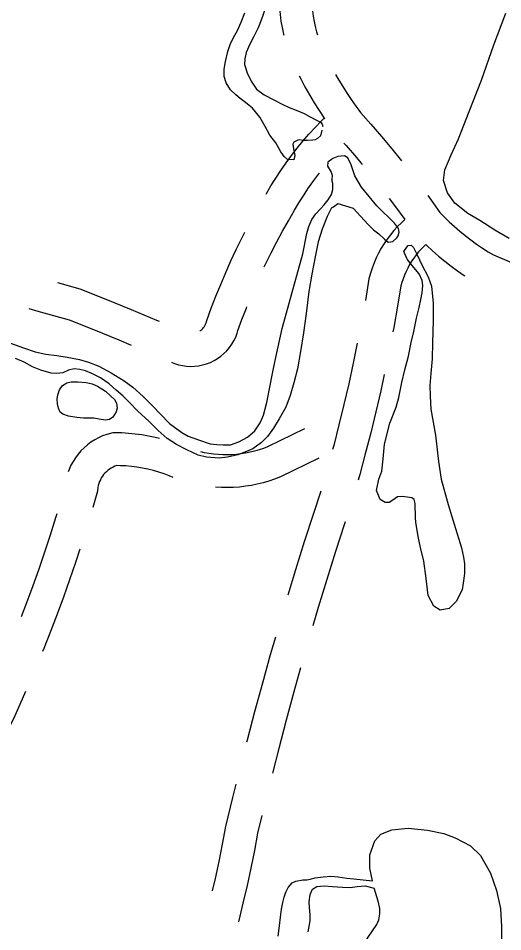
# Model space of a CAD drawing. Extents: x 3535183 to 3573198, y 534952 to 560562.
# Drawn here: x 3561265 to 3561709, y 549351 to 550189 of the extents above; entities that cross this region are included whole.
import ezdxf

# ---------------------------------------------------------------- set-up
doc = ezdxf.new("R2010")
doc.units = 0
for name, color, linetype in [('V-ROAD-CNTR', 7, 'Continuous'), ('V-TOPO-SHOR', 7, 'Continuous'), ('V-WETL-SWMP', 7, 'Continuous')]:
    doc.layers.add(name, color=color, linetype=linetype)

msp = doc.modelspace()

# ---------------------------------------------------------------- linework, layer by layer
at = {"layer": 'V-ROAD-CNTR'}
for points in [[(3561514.76, 550271.79), (3561511.51, 550257.5), (3561509.95, 550252.56), (3561508.36, 550246.69), (3561507, 550240.76), (3561505.88, 550234.79), (3561504.99, 550228.77), (3561504.34, 550222.72), (3561503.93, 550216.65), (3561503.76, 550210.57), (3561503.83, 550204.5), (3561504.14, 550198.42), (3561504.69, 550192.36), (3561505.49, 550186.33), (3561506.51, 550180.34), (3561507.78, 550174.39), (3561508.05, 550173.33)], [(3561545.56, 550271.95), (3561540.49, 550249.66), (3561538.75, 550244.13), (3561537.47, 550239.4), (3561536.37, 550234.63), (3561535.47, 550229.82), (3561534.75, 550224.98), (3561534.23, 550220.11), (3561533.9, 550215.22), (3561533.77, 550210.33), (3561533.82, 550205.44), (3561534.07, 550200.55), (3561534.52, 550195.68), (3561535.15, 550190.82), (3561535.98, 550185.99), (3561537, 550181.21), (3561538.2, 550176.46), (3561539, 550173.77)], [(3561522.34, 550136.08), (3561523.64, 550133.42), (3561527.53, 550125.97), (3561531.63, 550118.63), (3561535.92, 550111.4), (3561540.4, 550104.29), (3561545.08, 550097.3), (3561545.56, 550096.62)], [(3561555.5, 550137.41), (3561557.63, 550133.59), (3561561.51, 550127.06), (3561565.56, 550120.63), (3561569.79, 550114.32), (3561574.18, 550108.12), (3561576.91, 550104.48), (3561578.5, 550102.36), (3561587.88, 550091.72), (3561597.55, 550080.42), (3561607.06, 550068.97), (3561615.9, 550057.99)], [(3561491.83, 550027.43), (3561492.18, 550028.03), (3561496.35, 550035.12), (3561500.8, 550042.26), (3561505.43, 550049.29), (3561510.24, 550056.19), (3561515.23, 550062.97), (3561520.38, 550069.61), (3561525.71, 550076.12), (3561531.2, 550082.5), (3561536.86, 550088.73), (3561542.67, 550094.81), (3561545.52, 550097.65)], [(3561563.19, 550074.36), (3561565.23, 550072.05), (3561574.61, 550061.08), (3561579.87, 550054.75)], [(3561490.23, 549960.75), (3561491.61, 549963.69), (3561496.52, 549973.69), (3561501.62, 549983.59), (3561506.9, 549993.41), (3561512.36, 550003.12), (3561518.06, 550012.84), (3561522.02, 550019.59), (3561526.06, 550026.07), (3561530.27, 550032.45), (3561534.64, 550038.72), (3561539.17, 550044.88), (3561540.71, 550046.87)], [(3561604.76, 550023.44), (3561610.49, 550015.86), (3561619.04, 550004.23), (3561619.07, 550004.19)], [(3561640.14, 550026.18), (3561643.35, 550021.82), (3561651.27, 550010.69), (3561655.15, 550006.67), (3561659.77, 550002.14), (3561664.53, 549997.75), (3561669.41, 549993.5), (3561674.41, 549989.4), (3561679.54, 549985.44), (3561684.77, 549981.64), (3561690.12, 549977.99), (3561695.57, 549974.5), (3561700.37, 549971.63), (3561716.95, 549964.73)], [(3561619.07, 550004.19), (3561615.89, 550001.28), (3561612.37, 549997.74), (3561609.01, 549994.03), (3561605.84, 549990.17), (3561602.85, 549986.17), (3561600.05, 549982.03), (3561597.45, 549977.77), (3561595.05, 549973.38), (3561592.87, 549968.9), (3561590.89, 549964.3), (3561589.14, 549959.62), (3561587.61, 549954.87), (3561586.2, 549949.68), (3561582.88, 549929.93)], [(3561431.18, 549901.94), (3561432.01, 549902.53), (3561432.95, 549903.32), (3561433.82, 549904.19), (3561434.61, 549905.12), (3561435.32, 549906.11), (3561435.94, 549907.16), (3561436.47, 549908.26), (3561436.91, 549909.41), (3561437.57, 549911.65), (3561441.67, 549922.95), (3561445.86, 549933.86), (3561450.24, 549944.7), (3561454.83, 549955.45), (3561459.6, 549966.12), (3561464.57, 549976.69), (3561469.73, 549987.18), (3561472.44, 549992.45)], [(3561638.33, 549981.15), (3561636.66, 549979.61), (3561634.13, 549977.08), (3561631.73, 549974.42), (3561629.45, 549971.66), (3561627.31, 549968.78), (3561625.3, 549965.82), (3561623.44, 549962.76), (3561621.72, 549959.62), (3561620.15, 549956.39), (3561618.73, 549953.1), (3561617.48, 549949.75), (3561616.38, 549946.34), (3561615.54, 549943.26), (3561612.4, 549924.55), (3561608.88, 549905.07), (3561608.13, 549901.19)], [(3561638.33, 549981.15), (3561639.1, 549980.4), (3561644.5, 549975.41), (3561650.04, 549970.58), (3561655.73, 549965.92), (3561661.55, 549961.43), (3561667.5, 549957.11), (3561673.58, 549952.96), (3561674.16, 549952.59)], [(3561300.57, 549946.29), (3561321, 549940.53), (3561344.98, 549931), (3561368.22, 549921.54), (3561391.39, 549911.89), (3561393.94, 549910.79)], [(3561274.24, 549922.62), (3561282.65, 549920.17), (3561311.36, 549912.07), (3561333.79, 549903.17), (3561356.8, 549893.8), (3561368.28, 549889.02)], [(3561405.04, 549873.26), (3561407.94, 549872.08), (3561411.51, 549870.96), (3561415.16, 549870.14), (3561418.86, 549869.64), (3561422.59, 549869.44), (3561426.32, 549869.56), (3561430.03, 549869.99), (3561433.7, 549870.73), (3561437.28, 549871.77), (3561440.77, 549873.1), (3561444.14, 549874.73), (3561447.35, 549876.63), (3561450.4, 549878.79), (3561453.25, 549881.2), (3561455.89, 549883.83), (3561458.31, 549886.69), (3561460.48, 549889.73), (3561462.38, 549892.94), (3561464.02, 549896.31), (3561465.36, 549899.79), (3561466.09, 549902.31), (3561469.78, 549912.46), (3561473.77, 549922.86), (3561474.26, 549924.08)], [(3561575.52, 549890.61), (3561571.79, 549872.47), (3561567.65, 549853.48), (3561563.27, 549834.55), (3561558.67, 549815.68), (3561553.83, 549796.86), (3561552.86, 549793.23)], [(3561600.21, 549861.99), (3561596.92, 549846.91), (3561592.46, 549827.62), (3561587.77, 549808.39), (3561582.85, 549789.22), (3561577.7, 549770.11), (3561576.23, 549764.92)], [(3561527.08, 549812.08), (3561493.07, 549795.49), (3561489.44, 549794.1), (3561485.43, 549792.75), (3561481.38, 549791.58), (3561477.27, 549790.57), (3561473.13, 549789.74), (3561468.95, 549789.08), (3561464.76, 549788.59), (3561460.54, 549788.29), (3561456.32, 549788.16), (3561452.09, 549788.2), (3561447.87, 549788.43), (3561443.66, 549788.83), (3561439.48, 549789.41), (3561435.32, 549790.16), (3561432.07, 549790.89)], [(3561394.07, 549803.27), (3561390.18, 549804.22), (3561384.12, 549805.48), (3561378.01, 549806.51), (3561371.87, 549807.33), (3561365.7, 549807.92), (3561359.52, 549808.28), (3561351.37, 549808.47), (3561345.86, 549806.93), (3561342.04, 549805.55), (3561338.34, 549803.91), (3561334.77, 549802), (3561331.35, 549799.83), (3561328.1, 549797.41), (3561325.03, 549794.77), (3561322.17, 549791.91), (3561319.52, 549788.84), (3561317.1, 549785.59), (3561314.92, 549782.18), (3561313.01, 549778.61), (3561311.36, 549774.91), (3561310.49, 549772.52)], [(3561406.68, 549767.56), (3561403.09, 549769.02), (3561398.29, 549770.77), (3561393.43, 549772.34), (3561388.52, 549773.74), (3561383.57, 549774.96), (3561378.57, 549775.99), (3561373.53, 549776.84), (3561368.47, 549777.52), (3561363.39, 549778), (3561358.29, 549778.3), (3561355.14, 549778.37), (3561354.98, 549778.33), (3561353.24, 549777.7), (3561351.54, 549776.95), (3561349.91, 549776.07), (3561348.34, 549775.08), (3561346.86, 549773.98), (3561345.45, 549772.77), (3561344.14, 549771.45), (3561342.93, 549770.06), (3561341.82, 549768.57), (3561340.83, 549767), (3561339.95, 549765.37), (3561339.2, 549763.68), (3561338.57, 549761.94), (3561338.07, 549760.15), (3561337.7, 549758.34), (3561337.25, 549754.82), (3561332.96, 549739.92)], [(3561540.23, 549785.12), (3561505.04, 549767.95), (3561499.6, 549765.87), (3561494.4, 549764.12), (3561489.14, 549762.59), (3561483.81, 549761.28), (3561478.43, 549760.2), (3561473.01, 549759.34), (3561467.56, 549758.72), (3561462.09, 549758.32), (3561456.61, 549758.15), (3561451.12, 549758.21), (3561445.65, 549758.5), (3561445.48, 549758.52)], [(3561541.95, 549754.76), (3561535.2, 549734.26), (3561526.92, 549708.48), (3561518.83, 549682.64), (3561511.77, 549659.43)], [(3561299.89, 549734), (3561298.79, 549730.35), (3561293.86, 549714.65), (3561288.74, 549699.01), (3561283.43, 549683.44), (3561277.92, 549667.93), (3561272.23, 549652.49), (3561267.26, 549639.5)], [(3561564.31, 549726.75), (3561563.73, 549724.98), (3561555.52, 549699.41), (3561547.5, 549673.79), (3561539.67, 549648.1), (3561534.68, 549631.25)], [(3561321.18, 549701.69), (3561317.19, 549689.5), (3561311.76, 549673.58), (3561306.14, 549657.73), (3561300.32, 549641.95), (3561294.31, 549626.24), (3561288.12, 549610.6), (3561286.95, 549607.76)], [(3561500.45, 549621.07), (3561495.74, 549604.75), (3561488.44, 549578.68), (3561481.32, 549552.55), (3561474.41, 549526.37), (3561473.97, 549524.65)], [(3561523.56, 549592.83), (3561517.35, 549570.69), (3561510.3, 549544.78), (3561503.44, 549518.82), (3561497.66, 549496.25)], [(3561271.35, 549570.93), (3561268.38, 549564.17), (3561261.43, 549548.85), (3561254.29, 549533.62), (3561246.96, 549518.48), (3561239.26, 549503.04), (3561232.99, 549492.43), (3561227.26, 549482.28), (3561226.83, 549481.47)], [(3561464.15, 549485.87), (3561461.17, 549473.85), (3561454.77, 549447.21), (3561451.71, 549430.94), (3561448.52, 549415.18), (3561445.12, 549399.46), (3561442.54, 549388.25)], [(3561488.07, 549457.41), (3561484.11, 549440.93), (3561481.15, 549425.2), (3561477.89, 549409.03), (3561474.4, 549392.92), (3561470.7, 549376.85), (3561466.78, 549360.83), (3561466.51, 549359.79)]]:
    msp.add_lwpolyline(points, dxfattribs=at)
at = {"layer": 'V-TOPO-SHOR'}
for points in [[(3561491.2, 550198.37), (3561487.27, 550187.23), (3561484.54, 550180.23), (3561480.72, 550172.13), (3561476.97, 550165.04), (3561473.74, 550157.45), (3561472.28, 550151.79), (3561472.01, 550146.47), (3561474.43, 550138.68), (3561478.13, 550131.07), (3561483.17, 550123.95), (3561490.25, 550118.69), (3561498.86, 550114.01), (3561506.62, 550110.1), (3561513.12, 550106.86), (3561519.44, 550104.48), (3561526.7, 550101.58), (3561531.76, 550098.69), (3561539.19, 550094.78), (3561542.05, 550093.16), (3561543.23, 550091.72), (3561543.9, 550089.69)], [(3561542.94, 550086.12), (3561541.65, 550081.05), (3561539.11, 550078.52), (3561536.82, 550077.26), (3561534.79, 550077.01), (3561529.71, 550076.77), (3561526.16, 550076.78), (3561522.1, 550077.3), (3561520.83, 550077.06), (3561517.27, 550075.29), (3561516.5, 550073.26), (3561517, 550068.95), (3561518.25, 550062.85), (3561517.22, 550059.05), (3561511.38, 550059.32), (3561508.6, 550062.12), (3561505.31, 550066.2), (3561500.78, 550074.58), (3561495.21, 550081.71), (3561490.93, 550089.59), (3561486.14, 550097.98), (3561479.31, 550106.29), (3561476.28, 550108.84), (3561472.91, 550111.64), (3561468.19, 550115.29), (3561464.06, 550118.68), (3561459.34, 550123.26), (3561455.14, 550129.61), (3561453.55, 550135.45), (3561453.57, 550142.13), (3561454.78, 550149.22), (3561456.67, 550158.26), (3561458.89, 550164.76), (3561462.12, 550171.25), (3561465.61, 550177.75), (3561469.1, 550185.26), (3561472.25, 550193.78)], [(3561551.7, 550014.92), (3561553.68, 550015.9), (3561557.65, 550018.85), (3561571.81, 550014.52), (3561585.6, 549999.64), (3561590.2, 549994.68), (3561595.14, 549991.03), (3561600.39, 549986.07), (3561603.68, 549983.42), (3561607.97, 549984.07), (3561611.6, 549987.35), (3561612.93, 549989.32), (3561613.93, 549992.62), (3561613.28, 549995.91), (3561609.67, 550000.87), (3561593.25, 550016.75), (3561579.46, 550033.94), (3561573.23, 550044.18), (3561569.97, 550054.42), (3561566.7, 550060.69), (3561563.73, 550062.68), (3561557.8, 550062.04), (3561553.18, 550060.08), (3561548.55, 550056.8), (3561548.21, 550053.17), (3561551.48, 550047.56), (3561552.46, 550044.92), (3561552.04, 550040.47)], [(3561525.62, 549972.68), (3561529.17, 549991.38), (3561531, 549997.83), (3561533.86, 550004.27), (3561537.36, 550009.42), (3561541.76, 550014.05), (3561545.13, 550017.65), (3561548.89, 550022.28), (3561551.74, 550027.18), (3561552.92, 550031.69), (3561552.94, 550037.11), (3561552.04, 550040.47)], [(3561551.7, 550014.92), (3561547.8, 550006.93), (3561543.25, 549995.46), (3561539.73, 549983.6), (3561536.84, 549969.94), (3561533.82, 549953.95), (3561531.18, 549938.08), (3561528.54, 549918.09), (3561526.03, 549900.17), (3561523.39, 549883.01), (3561520.62, 549867.28), (3561517.35, 549854.26), (3561513.96, 549842.66), (3561509.92, 549832.09), (3561503.95, 549821.14), (3561498.63, 549812.65), (3561493.19, 549805.18), (3561487.75, 549799.52), (3561479.6, 549793.74), (3561472.24, 549790.54), (3561465.9, 549788.24), (3561456.61, 549786.08), (3561448.99, 549785.33), (3561437.25, 549786.15), (3561429.65, 549787.98), (3561419.08, 549792.79), (3561409.68, 549797.72), (3561401.05, 549803.3), (3561392.95, 549810.55), (3561384.72, 549818.71), (3561374.04, 549828.68), (3561366.97, 549836.06), (3561360.41, 549842.4), (3561354.49, 549847.71), (3561348.06, 549853.41), (3561339.95, 549858.99), (3561332.09, 549862.89), (3561326.17, 549865.23), (3561321.14, 549866.67), (3561315.98, 549867.2), (3561310.68, 549865.8), (3561305.39, 549863.62), (3561300.09, 549862.87), (3561294.8, 549863.27), (3561285.39, 549866.01), (3561277.66, 549869.14), (3561270.19, 549873.29), (3561262.08, 549876.54)], [(3561628.9, 549730.45), (3561628.67, 549743.63), (3561627.56, 549747.28), (3561625.6, 549748.69), (3561616.91, 549750.12), (3561612.43, 549749.57), (3561608.21, 549746.78), (3561604.84, 549744.55), (3561600.92, 549744.57), (3561596.44, 549747.38), (3561593.1, 549755.53), (3561595.1, 549765.89), (3561597.93, 549773.17), (3561599.09, 549784.66), (3561600.53, 549798.12), (3561605.36, 549817.17), (3561611.02, 549832.01), (3561613.58, 549840.97), (3561616.42, 549854.7), (3561618.99, 549866.18), (3561622.39, 549878.79), (3561624.96, 549891.4), (3561627.24, 549901.48), (3561629.8, 549913.81), (3561632.08, 549923.33), (3561633.79, 549930.9), (3561634.93, 549936.78), (3561635.51, 549943.51), (3561634.96, 549948.28), (3561632.18, 549954.46), (3561627.43, 549960.08), (3561622.97, 549965.42), (3561621.57, 549967.39), (3561621.29, 549967.95), (3561618.23, 549974.69), (3561620.77, 549978.89), (3561622.18, 549980.28), (3561624.98, 549980.55), (3561626.94, 549978.59), (3561630.28, 549971.85), (3561634.73, 549962.58), (3561640.58, 549951.62), (3561643.64, 549942.92), (3561644.99, 549927.5), (3561644.93, 549911.52), (3561644.58, 549891.05), (3561643.98, 549876.47), (3561642.81, 549863.02), (3561641.93, 549851.81), (3561642.18, 549841.99), (3561642.98, 549830.22), (3561647.1, 549806.37)], [(3561500.13, 549874.7), (3561502.89, 549887.47), (3561506.68, 549904.23), (3561510.6, 549918.67), (3561515.44, 549936.2), (3561525.62, 549972.68)], [(3561254.26, 549892.05), (3561269.33, 549886.45), (3561280.16, 549882.67), (3561290.09, 549880.58), (3561299.89, 549879.25), (3561309.56, 549877.93), (3561320.91, 549875.83), (3561329.03, 549873.22), (3561338.57, 549869.57), (3561349.9, 549863.6), (3561361.75, 549856.08), (3561369.6, 549850.24), (3561379.12, 549841.7), (3561388.12, 549833.02), (3561394.68, 549825.9), (3561403.42, 549816.97), (3561414.49, 549808.67), (3561420.54, 549805.43), (3561429.82, 549802.04), (3561440.65, 549798.26), (3561446.58, 549797.72), (3561452.52, 549797.32), (3561459.23, 549797.55), (3561466.85, 549800.11), (3561474.73, 549804.47), (3561481.46, 549810.25), (3561486.52, 549817.72), (3561489.64, 549824.68), (3561492.52, 549836.41), (3561495.28, 549850.46), (3561497.9, 549862.97), (3561500.13, 549874.7)], [(3561330.28, 549821.99), (3561328.08, 549821.74), (3561324.47, 549821.88), (3561318.28, 549822.42), (3561310.67, 549823.6), (3561305.64, 549825.43), (3561303.07, 549827.5), (3561301.66, 549830.99), (3561300.65, 549835.12), (3561300.4, 549839.25), (3561300.93, 549843.25), (3561302.62, 549848.02), (3561305.35, 549851.75), (3561309.1, 549854.45), (3561313.23, 549855.08), (3561319.29, 549855.32), (3561327.03, 549854.65), (3561332.58, 549853.47), (3561337.22, 549851.39), (3561344.68, 549846.59), (3561349.31, 549842.44), (3561352.79, 549838.95), (3561354.84, 549835.58), (3561355.47, 549831.19), (3561354.3, 549827.58), (3561351.44, 549822.95), (3561348.34, 549820.64), (3561344.59, 549820.13), (3561338.92, 549820.93), (3561334.02, 549821.85), (3561330.28, 549821.99)], [(3561647.1, 549806.37), (3561649.83, 549782.25), (3561652.29, 549765.98), (3561658.66, 549742.69), (3561665.6, 549720.52), (3561668.65, 549710.97), (3561670.87, 549702.83), (3561672.8, 549694.42), (3561673.9, 549688.24), (3561673.87, 549679.27), (3561672.44, 549670.58), (3561671.58, 549664.42), (3561666.21, 549653.51), (3561659.74, 549647.08), (3561651.33, 549645.7), (3561645.73, 549649.37), (3561640.44, 549659.2), (3561638.53, 549674.63), (3561636.34, 549690.61), (3561633.58, 549703.24), (3561631.37, 549713.34), (3561629.17, 549726.53), (3561628.9, 549730.45)], [(3561589.55, 549397.23), (3561586.88, 549408.86), (3561586.92, 549421.26), (3561591.62, 549434.03), (3561597.06, 549440.21), (3561607.15, 549444.05), (3561622.27, 549445.55), (3561639.7, 549443.94), (3561654.8, 549440.79), (3561665.25, 549436.88), (3561679.17, 549429.47), (3561688.44, 549420.53), (3561697.69, 549404.22), (3561703.06, 549388.32), (3561706.88, 549372.03), (3561707.6, 549354.98), (3561707.55, 549341.42)], [(3561502.93, 549346.68), (3561504.25, 549356.09), (3561505.19, 549363.96), (3561506.11, 549371.31), (3561507.17, 549377.5), (3561508.47, 549382.4), (3561510.04, 549386.92), (3561511.99, 549391.04), (3561515.87, 549395.54), (3561519.1, 549397.08), (3561525.56, 549398.09), (3561529.17, 549398.33), (3561532.27, 549398.84), (3561536.79, 549399.98), (3561544.15, 549401.12), (3561551.25, 549401.48), (3561557.96, 549400.95), (3561565.82, 549399.89), (3561572.4, 549399.09), (3561589.55, 549397.23)], [(3561530.56, 549350.59), (3561532.4, 549360.52), (3561532.29, 549366.06), (3561531.67, 549372.9), (3561531.43, 549378.07), (3561532.22, 549384.65), (3561534.44, 549389.8), (3561538.44, 549392.24), (3561545.02, 549392.6), (3561552.64, 549392.19), (3561561.79, 549391.51), (3561568.89, 549391.23), (3561575.22, 549392.11), (3561582.7, 549392.73), (3561590.81, 549390.67)], [(3561593.29, 549357.3), (3561595.25, 549361.56), (3561596.04, 549366.98), (3561596.06, 549372.02), (3561594.53, 549378.61), (3561590.81, 549390.67)], [(3561372.66, 548850.44), (3561384.32, 548862.81), (3561403.01, 548888.7), (3561409.63, 548899.53), (3561417.43, 548913.07), (3561424.46, 548930.09), (3561430.32, 548944.02), (3561437.75, 548963.37), (3561445.96, 548984.65), (3561454.17, 549007.1), (3561463.16, 549029.54), (3561472.53, 549052.37), (3561482.29, 549072.88), (3561490.48, 549089.9), (3561499.86, 549111.95), (3561558.54, 549276.05), (3561567.53, 549300.82), (3561571.84, 549315.14), (3561575.75, 549325.98), (3561580.05, 549336.42), (3561585.51, 549345.7), (3561593.29, 549357.3)]]:
    msp.add_lwpolyline(points, dxfattribs=at)
at = {"layer": 'V-WETL-SWMP'}
msp.add_lwpolyline([(3561714.78, 549986.73), (3561701.44, 549994.56), (3561687.71, 550003.3), (3561676.83, 550009.7), (3561664.79, 550019.21), (3561658.08, 550028.71), (3561654.61, 550039.88), (3561655.81, 550049.87), (3561661.57, 550063.48), (3561668.23, 550078.12), (3561677.93, 550103.4), (3561689.31, 550132.17), (3561700.71, 550164.45), (3561711.71, 550193.49)], dxfattribs=at)

doc.saveas('drawing.dxf')
